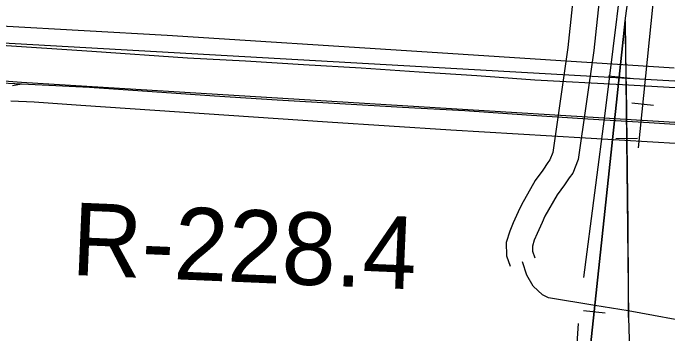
# Model space of a CAD drawing. Extents: x 3297716 to 3335574, y 688621 to 713991.
# Drawn here: x 3321325 to 3322074, y 705206 to 705574 of the extents above; entities that cross this region are included whole.
import ezdxf

# ---------------------------------------------------------------- set-up
doc = ezdxf.new("R2010")
doc.units = 0
for name, color, linetype in [('V-BRDG-OTLN', 7, 'Continuous'), ('V-RAIL-TRAK', 7, 'Continuous'), ('V-RIVR-RANG-IDEN', 7, 'Continuous'), ('V-ROAD-CNTR', 7, 'Continuous'), ('V-TOPO-SHOR', 7, 'Continuous')]:
    doc.layers.add(name, color=color, linetype=linetype)

msp = doc.modelspace()

# ---------------------------------------------------------------- linework, layer by layer
at = {"layer": 'V-BRDG-OTLN'}
for points in [[(3320687.1, 705574.21), (3320786.87, 705567.94), (3320886.67, 705561.98), (3320945.7, 705558.63), (3321086.31, 705550.97), (3321195.89, 705544.18), (3321305.46, 705537.19), (3321415, 705530.01), (3321524.53, 705522.63), (3321590.77, 705518.92), (3321657, 705515.02), (3321723.22, 705510.91), (3321789.42, 705506.61), (3321855.6, 705502.1), (3321921.77, 705497.4), (3322022.23, 705491.81), (3322122.69, 705486.08)], [(3321053.07, 705574.83), (3321075.83, 705573.2), (3321098.6, 705571.78), (3321121.38, 705570.56), (3321216.3, 705564.71), (3321311.23, 705559.09), (3321406.19, 705553.7), (3321501.16, 705548.53), (3321787, 705530.02), (3322081.44, 705510.9)], [(3321304, 705494.24), (3321334.28, 705492.73), (3321358.17, 705491.54), (3321412.36, 705489.07), (3321483.93, 705483.94), (3321555.51, 705479.06), (3321627.11, 705474.43), (3321698.72, 705470.04), (3321770.34, 705465.9), (3321841.98, 705462), (3321912.28, 705457.26), (3321982.59, 705452.67), (3322052.91, 705448.24), (3322123.26, 705443.97)], [(3321323.99, 705490.78), (3321334.28, 705492.73)], [(3322133.86, 705421.17), (3322056.84, 705425.96), (3321979.83, 705430.63), (3321902.81, 705435.17), (3321825.79, 705439.58), (3321684.63, 705448.94), (3321543.48, 705458.43), (3321402.32, 705468.03), (3321375.6, 705469.88), (3321348.86, 705471.54), (3321322.12, 705472.99)]]:
    msp.add_lwpolyline(points, dxfattribs=at)
at = {"layer": 'V-RAIL-TRAK'}
for points in [[(3322025.49, 705564.78), (3322060.82, 705829.72), (3322081.54, 705995.99)], [(3322025.49, 705564.78), (3322060.82, 705829.72)], [(3317930.44, 705717.86), (3318361.72, 705691.42), (3318778.59, 705657.97), (3319034.5, 705652.34), (3319478.54, 705623.22), (3319985.71, 705589.06), (3320386.89, 705563.5), (3320860.83, 705530.92), (3321334.42, 705494.58), (3322125.75, 705446.02)], [(3322059.06, 705603.53), (3322040.2, 705419.26)], [(3322025.49, 705564.78), (3321980.75, 705146.01), (3321707.62, 702895.05)], [(3321707.62, 702895.05), (3321980.75, 705146.01), (3322025.49, 705564.78)], [(3322025.49, 705564.78), (3322029.33, 705225.1), (3322034.67, 705049.08), (3322034.88, 705041.77), (3322035.26, 705034.5), (3322035.77, 705027.24), (3322036.36, 705019.93), (3322037.11, 705012.67), (3322037.99, 705005.46), (3322038.96, 704998.21), (3322040.09, 704991), (3322041.34, 704983.84), (3322042.73, 704976.64), (3322044.23, 704969.52), (3322045.82, 704962.41), (3322047.58, 704955.3), (3322049.45, 704948.28), (3322051.46, 704941.26), (3322053.55, 704934.28), (3322055.53, 704928.12), (3322076.84, 704782.72)], [(3322006.18, 705501.69), (3322031.04, 705499.03)], [(3322057.75, 705467.96), (3322032.88, 705470.51)], [(3322039.52, 705429.93), (3322014.52, 705429.64)], [(3321977.49, 705233.22), (3322002.35, 705230.56)], [(3322029.33, 705225.1), (3322034.67, 705049.08)]]:
    msp.add_lwpolyline(points, dxfattribs=at)
msp.add_arc((3299691.21, 705142.17), 22338.28, 0.212714, 1.084019, dxfattribs=at)
at = {"layer": 'V-ROAD-CNTR'}
for points in [[(3321950.73, 706228.69), (3321954.02, 706115.75), (3321967.8, 706019.62), (3321966.31, 705911.16), (3321974.08, 705822.49), (3321976.09, 705690.22), (3321959.55, 705534.45), (3321942.49, 705413.92), (3321939.15, 705405.69), (3321936.77, 705402.61), (3321931.17, 705393.99), (3321922.42, 705382.04), (3321906.54, 705354.28), (3321903.06, 705345.97), (3321897.18, 705333.55), (3321893.16, 705323.8), (3321889.08, 705311.03), (3321889.53, 705295.67), (3321893.59, 705283.81)], [(3321980.62, 706233.05), (3321983.95, 706118.33), (3321997.83, 706021.56), (3321996.33, 705912.27), (3322004.06, 705824.03), (3322006.12, 705688.86), (3321989.32, 705530.76), (3321971.68, 705406.06), (3321965.4, 705390.58), (3321961.25, 705385.22), (3321955.87, 705376.95), (3321947.63, 705365.68), (3321933.5, 705340.98), (3321930.47, 705333.75), (3321924.62, 705321.4), (3321921.36, 705313.5), (3321919.22, 705306.78), (3321919.38, 705301.1), (3321921.98, 705293.53)], [(3322115.81, 705493.88), (3320841.56, 705566.13), (3320291.92, 705598.31), (3319924.05, 705625.07), (3319456.28, 705654), (3319040.09, 705682.35), (3318758.12, 705708.95), (3318175.15, 705761.85), (3317855.67, 705798.58)], [(3322111.51, 705217.51), (3322028.6, 705232.79), (3321990.45, 705238.68), (3321937.52, 705247.69), (3321930.63, 705250.88), (3321920.05, 705261.07), (3321912.83, 705273.63), (3321907.79, 705288.67)]]:
    msp.add_lwpolyline(points, dxfattribs=at)
at = {"layer": 'V-TOPO-SHOR'}
for points in [[(3321978.15, 705270.79), (3322003.29, 705465.03), (3322028.78, 705672.2), (3322056.56, 705897), (3322059.24, 705921.05)], [(3321955.92, 705098.56), (3321969.54, 705183.73), (3321971.94, 705218.24)]]:
    msp.add_lwpolyline(points, dxfattribs=at)

# ---------------------------------------------------------------- texts
at = {"layer": 'V-RIVR-RANG-IDEN'}
msp.add_text('R-228.4', height=83, rotation=357.56485, dxfattribs=at).set_placement((3321390.72, 705273.96))

doc.saveas('drawing.dxf')
